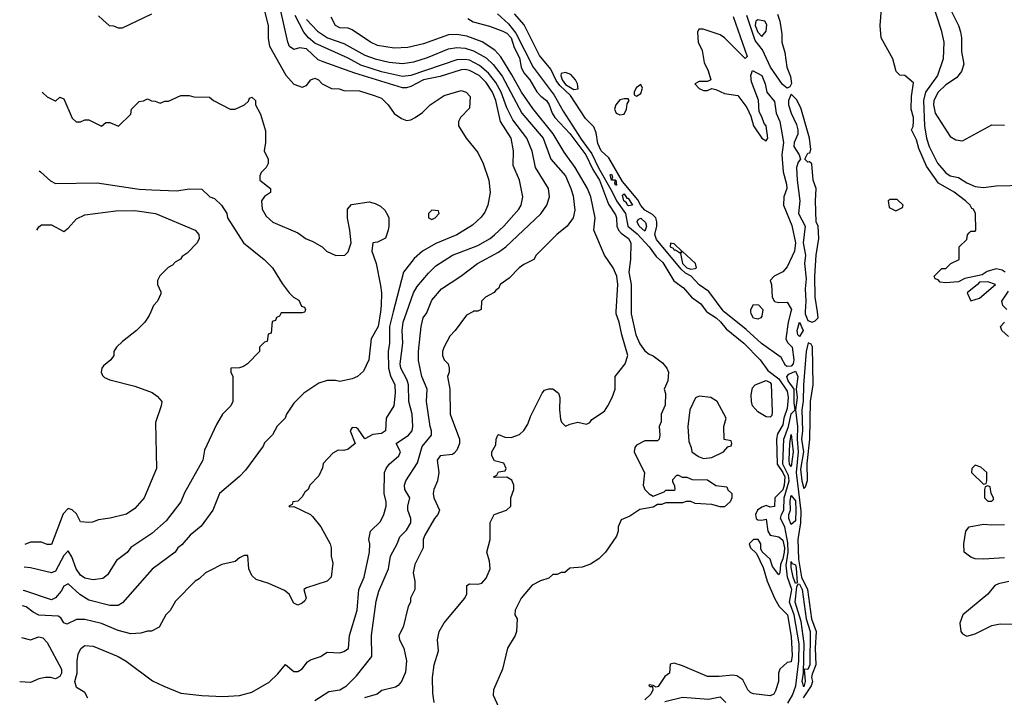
# Model space of a CAD drawing. Header units: inches. Extents: x 2348341 to 2479810, y 460419 to 613669.
# Tile 316 of 656: x 2350479 to 2355189, y 578155 to 581397. Entities that reach past the tile are written whole.
import ezdxf

# ---------------------------------------------------------------- set-up
doc = ezdxf.new("R2010")
doc.units = ezdxf.units.IN
doc.header["$MEASUREMENT"] = 0
doc.layers.add('C3557', color=7, linetype='Continuous')
doc.layers.add('C3558', color=7, linetype='Continuous')

msp = doc.modelspace()

# ---------------------------------------------------------------- linework, layer by layer
at = {"layer": 'C3557', "color": 2}
for points, elevation in [([(2352265.6, 580000), (2352247.4, 579930), (2352247.8, 579850), (2352241.6, 579810), (2352243.6, 579730), (2352252.7, 579692.7), (2352273.3, 579650), (2352275.1, 579610), (2352269.3, 579550), (2352232.7, 579490), (2352229.2, 579430), (2352210, 579418), (2352167.5, 579412.5), (2352130, 579392), (2352098.4, 579438.4), (2352090, 579444), (2352070, 579446), (2352059.3, 579430), (2352084, 579370), (2352050, 579342.8), (2352030, 579336), (2352002, 579338), (2351976.4, 579323.6), (2351930, 579274), (2351927.3, 579252.7), (2351910, 579214), (2351866, 579170), (2351858, 579150), (2351843.1, 579136.9), (2351830, 579114), (2351810, 579094), (2351786, 579090), (2351782, 579078), (2351766, 579070), (2351770, 579066), (2351790, 579068), (2351870, 579029), (2351880.2, 579020.2), (2351919, 578970), (2351964, 578890), (2351968.7, 578870), (2351968.7, 578830), (2351977.2, 578797.2), (2351968.7, 578730), (2351949.1, 578710.9), (2351850, 578678), (2351838, 578670), (2351848.7, 578630), (2351843.1, 578616.9), (2351830, 578604.7), (2351810, 578596), (2351790, 578604.7), (2351768, 578648), (2351745.8, 578665.8), (2351670, 578698.8), (2351610, 578718), (2351590, 578738), (2351574.8, 578770), (2351570, 578834), (2351552.7, 578832.7), (2351530, 578822), (2351510, 578804.7), (2351446, 578790), (2351390, 578762), (2351368, 578750), (2351338, 578722), (2351318, 578710), (2351224.7, 578615.3), (2351198, 578570), (2351178, 578550), (2351146, 578490), (2351108.4, 578471.6), (2351090, 578471.3), (2351058, 578462), (2351010, 578458.8), (2350950, 578474), (2350870, 578507.7), (2350790, 578527.3), (2350750, 578526.8), (2350704.7, 578504.7), (2350690, 578511.3), (2350674.9, 578534.9), (2350663, 578543), (2350570, 578548.5), (2350542.7, 578562.7), (2350510, 578588), (2350492.4, 578592.1)], 94), ([(2352204.1, 580000), (2352194.3, 579930), (2352160.7, 579870), (2352149.4, 579770), (2352124.1, 579715.9), (2352095.3, 579690), (2352070, 579678.8), (2352010, 579666), (2351990, 579671), (2351950, 579671.3), (2351910, 579658), (2351838, 579610), (2351790, 579562), (2351755.3, 579510), (2351748.9, 579491.1), (2351710, 579452), (2351688.9, 579411.1), (2351650, 579372), (2351643.1, 579356.9), (2351558.6, 579241.4), (2351530, 579211.3), (2351434, 579130), (2351402, 579050), (2351346.3, 578973.7), (2351294, 578930), (2351254.8, 578885.2), (2351235.3, 578870), (2351222, 578850), (2351112.5, 578767.5), (2350970, 578606.8), (2350950, 578594.8), (2350910, 578593.4), (2350810, 578620.4), (2350766, 578646), (2350710, 578697.3), (2350690, 578686), (2350677.4, 578662.6), (2350650, 578630.6), (2350630, 578622), (2350503.9, 578663.9), (2350495.1, 578665.4)], 98), ([(2351842.7, 580000), (2351842, 579998), (2351830, 579994), (2351730, 579994), (2351722, 579978), (2351707.3, 579972.7), (2351702, 579958), (2351687.3, 579952.7), (2351682, 579898), (2351667.3, 579892.7), (2351662, 579858), (2351650, 579854), (2351626, 579830), (2351626, 579810), (2351568, 579750), (2351550, 579738), (2351530, 579732), (2351488, 579730), (2351488, 579710), (2351498, 579690), (2351498, 579570), (2351488, 579550), (2351448.7, 579510), (2351420.2, 579459.8), (2351362, 579338), (2351354, 579290), (2351267.2, 579132.8), (2351249.2, 579090), (2351180.1, 578999.9), (2351110, 578938.8), (2351010, 578871), (2350992.1, 578847.9), (2350942, 578810), (2350898.6, 578741.4), (2350876.5, 578723.5), (2350830, 578717.3), (2350790, 578725.5), (2350770, 578739.1), (2350749.1, 578769.1), (2350727.3, 578827.3), (2350710, 578856), (2350690, 578834), (2350650, 578758.8), (2350630, 578750.6), (2350530, 578774.4), (2350499.4, 578777.5)], 102), ([(2351105.5, 580000), (2351098, 579982), (2351078, 579950), (2351038, 579910), (2350970, 579858), (2350942, 579830), (2350928.7, 579810), (2350928.7, 579790), (2350915.3, 579770), (2350879.1, 579740.9), (2350872, 579730), (2350869, 579710), (2350874.2, 579694.2), (2350884.4, 579684.4), (2350910, 579673.6), (2351030, 579644), (2351112.9, 579612.9), (2351136.5, 579596.5), (2351158, 579570), (2351155.3, 579550), (2351129, 579470), (2351133.2, 579250), (2351074, 579110), (2351030, 579058), (2350989.1, 579030.9), (2350911.6, 579011.6), (2350856.4, 579003.6), (2350827.3, 578992.7), (2350810, 578992), (2350770, 578994), (2350750, 579032), (2350730, 579052), (2350710, 579058), (2350687.2, 579032.8), (2350630, 578886), (2350610, 578886), (2350583.1, 578896.9), (2350530, 578898), (2350503.6, 578886.8)], 106), ([(2350804.5, 578150), (2350790, 578178), (2350750, 578202), (2350742.7, 578230), (2350753.3, 578270), (2350753, 578330), (2350758.9, 578361.1), (2350771.3, 578388.7), (2350790, 578403), (2350830, 578399.1), (2350950, 578350.7), (2350987.9, 578327.9), (2351114.4, 578234.4), (2351167.5, 578207.5), (2351250, 578174.8), (2351350, 578162.8), (2351450, 578158.8), (2351530, 578164), (2351590, 578178.8), (2351672.5, 578227.5), (2351712.9, 578267.1), (2351750, 578312), (2351790, 578278), (2351810, 578278.8), (2351830, 578291), (2351855.1, 578324.9), (2351870, 578334.8), (2351918, 578350), (2351950, 578370.8), (2352010, 578367.3), (2352030, 578374), (2352051.6, 578388.4), (2352056, 578450), (2352092.5, 578572.5), (2352100.9, 578670), (2352126, 578730), (2352152.3, 578850), (2352153.2, 578890), (2352149, 578910), (2352157.2, 578950), (2352204.2, 578995.8), (2352220.7, 579030), (2352231.8, 579070), (2352231.8, 579090), (2352222, 579130), (2352224.5, 579230), (2352232, 579250), (2352247, 579270), (2352292.7, 579310), (2352298, 579322), (2352300.9, 579330), (2352279.3, 579370), (2352338.4, 579410), (2352355.6, 579430), (2352359.6, 579450), (2352355.6, 579510), (2352340.5, 579570), (2352338.7, 579650), (2352332.1, 579672.1), (2352302, 579730), (2352298.9, 579750), (2352311.5, 579850), (2352308, 579910), (2352313, 579950), (2352330.6, 580000)], 90), ([(2351890, 578138.8), (2351958, 578182), (2352010, 578191), (2352042, 578210), (2352090, 578258), (2352162.7, 578350), (2352162, 578450), (2352184.4, 578615.6), (2352196.6, 578663.4), (2352243.7, 578770), (2352252, 578830), (2352284.5, 578890), (2352296.6, 578923.4), (2352330, 578954.8), (2352349.3, 578990), (2352349.3, 579010), (2352335.1, 579050), (2352335.1, 579070), (2352345.2, 579110), (2352321.2, 579150), (2352319.3, 579170), (2352326, 579190), (2352382.4, 579277.6), (2352404.4, 579355.6), (2352449, 579410), (2352449.2, 579430), (2352442.7, 579450), (2352425.1, 579570), (2352427.6, 579630), (2352402.9, 579690), (2352387.2, 579767.2), (2352387.3, 579810), (2352399.5, 579930), (2352409.4, 579970), (2352425.8, 579994.2), (2352428.1, 580000)], 86), ([(2352646.3, 580000), (2352616.4, 579983.6), (2352562, 579910), (2352536.5, 579883.5), (2352508.4, 579828.4), (2352502, 579810), (2352502, 579790), (2352509.4, 579769.4), (2352528.7, 579750), (2352534, 579730), (2352534, 579710), (2352525.2, 579690), (2352536, 579630), (2352538, 579510), (2352582.7, 579390), (2352582.7, 579370), (2352570, 579338), (2352557.2, 579322.8), (2352550, 579317.3), (2352490, 579310.7), (2352476, 579290), (2352484.5, 579230), (2352477, 579190), (2352460.7, 579150), (2352457.6, 579130), (2352459.6, 579110), (2352486.6, 579050), (2352479.3, 579030), (2352462.7, 579010), (2352417.2, 578930), (2352409.2, 578910), (2352409, 578870), (2352369.2, 578790), (2352361.2, 578750), (2352369.2, 578710), (2352369, 578670), (2352349, 578630), (2352348.7, 578610), (2352337.2, 578590), (2352312.7, 578490), (2352293.2, 578450), (2352296, 578430), (2352317, 578390), (2352329.4, 578329.4), (2352324.1, 578275.9), (2352305.2, 578230), (2352290, 578211), (2352276.6, 578203.4), (2352211.9, 578188.1), (2352188.7, 578170), (2352128.2, 578151.8)], 82), ([(2352462, 578130), (2352454.6, 578174.6), (2352454, 578250), (2352462, 578310), (2352483.1, 578376.9), (2352477.2, 578430), (2352486, 578470), (2352510, 578511.3), (2352608, 578630), (2352618, 578650), (2352618, 578690), (2352630, 578698), (2352670, 578696), (2352690, 578701), (2352710, 578724.7), (2352729.2, 578770), (2352726, 578806), (2352713.2, 578850), (2352729, 578910), (2352728.9, 578991.1), (2352748, 579030), (2352808, 579050), (2352828, 579070), (2352828.7, 579110), (2352842, 579150), (2352842, 579170), (2352834, 579194), (2352810, 579208), (2352750, 579206), (2352746, 579210), (2352762, 579218), (2352770, 579234), (2352802, 579238), (2352806, 579250), (2352794.6, 579274.6), (2352750, 579286), (2352738, 579310), (2352738, 579330), (2352756.4, 579363.6), (2352758, 579390), (2352766, 579410), (2352770, 579412), (2352799.6, 579399.6), (2352830, 579398), (2352870, 579412), (2352890, 579432), (2352910, 579462), (2352922, 579498), (2352979, 579610), (2352990, 579624.7), (2353010, 579631), (2353030, 579631.3), (2353056, 579610), (2353062.8, 579590), (2353060.7, 579530), (2353066.4, 579486.4), (2353071.1, 579471.1), (2353090, 579452), (2353110, 579462), (2353149.1, 579470.9), (2353190, 579462), (2353206, 579470), (2353215.3, 579484.7), (2353275.9, 579524.1), (2353293.2, 579550), (2353314, 579590), (2353328, 579630), (2353328, 579690), (2353375.3, 579750), (2353389, 579790), (2353359.5, 579890), (2353347, 579950), (2353332.3, 579990), (2353332.8, 580000)], 78), ([(2353403.6, 580000), (2353403.5, 579990), (2353426.6, 579890), (2353445.7, 579845.7), (2353470, 579812), (2353490, 579797), (2353510, 579789.3), (2353554.8, 579754.8), (2353575.3, 579730), (2353582, 579710), (2353579, 579670), (2353562, 579630), (2353568.4, 579608.4), (2353567.3, 579552.7), (2353548, 579510), (2353547.3, 579472.7), (2353538, 579450), (2353542, 579410), (2353538, 579390), (2353530, 579382), (2353470, 579382), (2353430, 579362), (2353422, 579350), (2353418, 579330), (2353468.4, 579228.4), (2353462, 579170), (2353469.1, 579149.1), (2353490, 579128), (2353510, 579118), (2353562, 579138), (2353570, 579146), (2353610, 579146), (2353614, 579150), (2353612.7, 579167.3), (2353603.6, 579183.6), (2353603.6, 579196.4), (2353622, 579218), (2353630, 579218), (2353648.4, 579208.4), (2353670, 579208), (2353696.4, 579196.4), (2353770, 579195.3), (2353810, 579168), (2353862, 579162), (2353867.3, 579147.3), (2353886, 579130), (2353886, 579110), (2353878, 579090), (2353850, 579066), (2353830, 579066), (2353790, 579078), (2353710, 579082), (2353690, 579092), (2353668, 579092), (2353650, 579084.7), (2353570, 579084.7), (2353550, 579078), (2353530, 579078), (2353510, 579064.7), (2353446.3, 579053.7), (2353398, 579022), (2353356.4, 579003.6), (2353342, 578970), (2353342, 578950), (2353333.6, 578926.4), (2353282, 578850), (2353250, 578818), (2353210, 578791.3), (2353170, 578778), (2353110, 578772), (2353087.3, 578752.7), (2353070, 578752), (2353050, 578742), (2353030, 578742), (2353010, 578724.7), (2352970, 578712), (2352930, 578692), (2352878, 578630), (2352848.4, 578571.6), (2352848, 578550), (2352858, 578530), (2352855.3, 578470), (2352848.7, 578450), (2352812.7, 578390), (2352789, 578289), (2352746, 578190), (2352744.5, 578164.5), (2352769.3, 578110)], 74), ([(2353766.2, 580000), (2353811.2, 579971.2), (2353832.3, 579952.3), (2353858.3, 579918.3), (2353942.7, 579850), (2354021, 579770), (2354058.6, 579718.6), (2354110, 579678.4), (2354150, 579620.5), (2354155.8, 579590), (2354150, 579536.3), (2354134.4, 579490), (2354130, 579458.8), (2354103.6, 579416.4), (2354099.6, 579390), (2354102.5, 579270), (2354130, 579230.7), (2354138.7, 579210), (2354136.9, 579170), (2354130, 579146.9), (2354091.8, 579110), (2354090, 579067.3), (2354070, 579064.7), (2354050, 579072), (2354030, 579064.7), (2354009.2, 579050), (2353999, 579030), (2354002, 579010), (2354010, 579004), (2354030, 579002), (2354050, 579008), (2354057.6, 578950), (2354069.2, 578930), (2354110, 578922), (2354130, 578906.3), (2354137.7, 578870), (2354136.9, 578850), (2354130, 578817.6), (2354118, 578790), (2354116, 578750), (2354110, 578741), (2354080.7, 578780.7), (2354070, 578816), (2354030.9, 578850.9), (2354024.7, 578864.7), (2354024.7, 578890), (2354012, 578910), (2353989.3, 578910.7), (2353969.2, 578890), (2353975.3, 578870), (2354003.1, 578843.1), (2354036.4, 578776.4), (2354055.3, 578710), (2354089.2, 578630), (2354112.7, 578590), (2354152, 578550), (2354170, 578446), (2354175.1, 578355.1), (2354170, 578324.7), (2354150, 578322), (2354115.3, 578290), (2354108.7, 578270), (2354108.7, 578230), (2354094.6, 578185.4), (2354086, 578170), (2354070, 578162), (2353990, 578171.3), (2353976.9, 578176.9), (2353962, 578190), (2353938, 578238), (2353910, 578258), (2353890, 578261), (2353825.6, 578254.4), (2353770, 578254.8), (2353650, 578306), (2353610, 578318), (2353590, 578314), (2353588, 578270), (2353566, 578254), (2353532.9, 578207.1), (2353523.6, 578203.6), (2353510, 578212), (2353490, 578214), (2353488.9, 578211.1), (2353494, 578206), (2353506, 578206), (2353508, 578190), (2353498, 578170), (2353470, 578142)], 70), ([(2354168.3, 580000), (2354155.4, 579950), (2354144, 579870), (2354152.9, 579852.9), (2354174.2, 579830), (2354183.2, 579770), (2354178.6, 579750), (2354170, 579739.2), (2354150, 579737.2), (2354142.4, 579742.4), (2354121.3, 579781.3), (2354027.2, 579847.2), (2353954.3, 579914.3), (2353849.9, 580000)], 70), ([(2354033.3, 580000), (2354030, 579978), (2354024.7, 579970), (2354010, 579964.5), (2353990, 579969.6), (2353978, 579990), (2353977, 580000)], 70), ([(2354237.4, 580000), (2354236.9, 579990), (2354250, 579958.7), (2354270, 579949.3), (2354284.4, 579955.6), (2354299.5, 579970), (2354295, 580000)], 70), ([(2355210, 579882), (2355178, 579910), (2355171.3, 579930), (2355191, 579950)], 70), ([(2354154, 578126), (2354175.3, 578164.7), (2354192.8, 578210), (2354206.9, 578330), (2354208.1, 578410), (2354184.4, 578550), (2354161.6, 578610), (2354173.1, 578670), (2354152.7, 578730), (2354146.4, 578786.4), (2354155.2, 578850), (2354153.9, 578894), (2354139.1, 578970), (2354118.7, 579010), (2354122.8, 579030), (2354135.2, 579050), (2354136.4, 579110), (2354159.9, 579190), (2354156.7, 579216.7), (2354130.5, 579270), (2354134.7, 579390), (2354156.3, 579450), (2354170, 579510.7), (2354189.4, 579530.6), (2354183.6, 579563.6), (2354184.2, 579630), (2354155.6, 579670), (2354148.7, 579690), (2354158.9, 579701.1), (2354190, 579715.2), (2354201.1, 579690), (2354193.4, 579630), (2354198, 579590), (2354190.2, 579530), (2354200.4, 579450), (2354197.8, 579390), (2354203.6, 579330), (2354193.4, 579230), (2354215.2, 579044.8), (2354214.7, 578990), (2354202.2, 578910), (2354204.6, 578815.4), (2354219.3, 578730), (2354247.2, 578670), (2354267.7, 578530), (2354288.7, 578470), (2354285.1, 578390), (2354287.8, 578310), (2354270, 578265.2), (2354267.3, 578250), (2354271.8, 578230), (2354265, 578210), (2354227.5, 578152.5)], 66), ([(2355190, 578822), (2355090, 578816), (2355050, 578818), (2355030, 578824.7), (2354998, 578850), (2354996, 578890), (2355004.7, 578950), (2355022, 578970), (2355090, 578983.7), (2355130, 578979.5), (2355190, 578982)], 70), ([(2355210.9, 578709.1), (2355161.4, 578698.6), (2355144.7, 578690), (2355110, 578648.7), (2354991, 578550), (2354976, 578510), (2354981, 578470), (2354990, 578458), (2355010, 578446.8), (2355050, 578458.8), (2355130, 578498.8), (2355170, 578506), (2355250, 578504.7)], 70), ([(2350530, 578430.4), (2350570, 578444.4), (2350590, 578439.3), (2350610, 578416.3), (2350679.3, 578290), (2350678, 578270), (2350670, 578254), (2350650, 578242.7), (2350626, 578250), (2350602, 578250), (2350570, 578242.9), (2350530, 578226), (2350478.6, 578228.8)], 90), ([(2350486.6, 578441.7), (2350530, 578430.4)], 90), ([(2353565.4, 578134.6), (2353650, 578155.1), (2353774.4, 578145.6), (2353830, 578157.2), (2353857.2, 578130)], 70)]:
    msp.add_lwpolyline(points, dxfattribs=dict(at, elevation=elevation))
for points, elevation in [([(2354210, 579882), (2354200.9, 579890), (2354198.4, 579910), (2354210, 579950.7), (2354227.3, 579910)], 66), ([(2354251.8, 579851.8), (2354242, 579810), (2354228.6, 579650), (2354227.7, 579572.3), (2354220.5, 579530), (2354224.1, 579430), (2354218.8, 579390), (2354228.1, 579330), (2354214.1, 579245.9), (2354220.6, 579190), (2354230, 579154), (2354238.3, 579161.7), (2354247.1, 579192.9), (2354246.7, 579273.3), (2354258.2, 579390), (2354262.7, 579570), (2354274.8, 579650), (2354271.5, 579831.5), (2354265.2, 579845.2)], 70), ([(2354070, 579495.3), (2354050, 579497.2), (2354010, 579520.9), (2353984.5, 579550), (2353979.3, 579570), (2353978, 579602), (2353984.7, 579635.3), (2353998, 579650), (2354050, 579671), (2354070, 579662), (2354073.4, 579653.4), (2354079.1, 579520.9), (2354076.8, 579503.2)], 70), ([(2353730, 579595.3), (2353711.6, 579588.4), (2353684.7, 579530), (2353676, 579450), (2353679.6, 579379.6), (2353692, 579350), (2353694, 579330), (2353726.4, 579306.4), (2353750, 579298), (2353790, 579302), (2353846, 579330), (2353867.3, 579352.7), (2353882, 579358), (2353886, 579370), (2353882, 579382), (2353848.4, 579388.4), (2353848, 579450), (2353858, 579490), (2353815.3, 579570), (2353786, 579590)], 74), ([(2354170, 579259.5), (2354162.4, 579270), (2354160.5, 579290), (2354163.5, 579370), (2354170, 579412.4), (2354178.6, 579330)], 62), ([(2355050, 579266), (2355034, 579250), (2355032, 579230), (2355090, 579174), (2355102, 579178), (2355106, 579190), (2355106, 579230), (2355076.4, 579256.4)], 70), ([(2355110, 579166), (2355098, 579162), (2355094, 579150), (2355094, 579110), (2355110, 579094), (2355130, 579094), (2355138, 579102), (2355138, 579110), (2355126, 579130), (2355122, 579162)], 70), ([(2354170, 578982), (2354159.1, 579010), (2354159.2, 579030), (2354166.2, 579050), (2354165.5, 579094.5), (2354170, 579120.7), (2354190, 579094.8), (2354192.3, 579050), (2354190, 578999)], 62), ([(2354190, 578699.5), (2354178.8, 578730), (2354170, 578775.3), (2354170, 578804.7), (2354174.9, 578794.9), (2354190, 578788), (2354192.9, 578772.9), (2354197.6, 578702.4)], 62), ([(2354250, 578287.6), (2354231.1, 578288.9), (2354237.1, 578230), (2354230, 578204.2), (2354222.5, 578230), (2354229.2, 578270.8), (2354232.1, 578412.1), (2354217.5, 578517.5), (2354188.5, 578610), (2354196.9, 578683.1), (2354202.4, 578697.6), (2354210, 578696), (2354221.7, 578670), (2354241, 578530), (2354260.1, 578470), (2354258.8, 578310)], 62)]:
    msp.add_lwpolyline(points, close=True, dxfattribs=dict(at, elevation=elevation))
at = {"layer": 'C3558', "color": 2}
for points, elevation in [([(2351630, 581514), (2351667, 581370), (2351667.2, 581307.2), (2351674.5, 581270), (2351752, 581132), (2351790, 581089), (2351830, 581074), (2351850, 581082), (2351872, 581110), (2351890, 581117.2), (2351908, 581110), (2351926, 581090), (2351970, 581068), (2352007.3, 581067.3), (2352030, 581058), (2352103.6, 581056.4), (2352174.6, 581034.6), (2352210, 581022), (2352242, 580990), (2352270, 580948), (2352304.7, 580924.7), (2352330, 580915.3), (2352350, 580918), (2352370.9, 580929.1), (2352406.4, 580953.6), (2352442, 580990), (2352510, 581034), (2352590, 581059), (2352615.3, 581050), (2352633.2, 581030), (2352630, 580974), (2352588, 580930), (2352578, 580910), (2352578, 580890), (2352615.3, 580830), (2352670, 580762), (2352696, 580710), (2352723.7, 580630), (2352729.4, 580570.6), (2352719, 580510), (2352703.7, 580476.3), (2352687, 580453), (2352645.8, 580414.2), (2352570, 580368.2), (2352470, 580326), (2352405.2, 580290), (2352365.8, 580254.2), (2352315.1, 580190), (2352265.6, 580000)], 94), ([(2355194, 580190), (2355178.8, 580198.8), (2355150, 580204.9), (2355107.8, 580192.2), (2355083.7, 580176.3), (2355001.2, 580158.8), (2354970, 580142.8), (2354910, 580138), (2354882, 580142), (2354872.7, 580152.7), (2354858, 580158), (2354854, 580170), (2354890, 580206), (2354910, 580206), (2354934, 580230), (2354974, 580250), (2354974, 580310), (2355010, 580346), (2355012.7, 580367.3), (2355022, 580378), (2355030, 580386), (2355050, 580386), (2355054, 580390), (2355052, 580470), (2355042, 580490), (2355034, 580494), (2355026, 580510), (2355004, 580530), (2354950, 580572), (2354874.7, 580614.7), (2354816.7, 580696.7), (2354780.6, 580780.6), (2354770, 580822), (2354744.7, 580870), (2354753, 580887), (2354755.5, 580910), (2354754.9, 580930), (2354744, 580970), (2354745.5, 581030), (2354755.3, 581095.3), (2354714, 581130), (2354690, 581132), (2354672, 581150), (2354656, 581210), (2354601, 581310), (2354594.8, 581370), (2354606, 581510)], 70), ([(2354840.4, 581490), (2354887.2, 581347.2), (2354900.4, 581290), (2354896.4, 581210), (2354870.3, 581130), (2354812.9, 581050), (2354802.4, 581010), (2354807.1, 580890), (2354816.9, 580830), (2354830, 580790.8), (2354870, 580710.7), (2354910, 580664), (2354930, 580650.8), (2354970, 580642.8), (2355010, 580616), (2355050, 580598.8), (2355090, 580594.8), (2355150, 580602.8), (2355285.4, 580605.4)], 74), ([(2350856.4, 581416.4), (2350876.4, 581396.4), (2350906, 581370), (2350927.3, 581367.3), (2350950, 581358), (2350970, 581358), (2351110, 581426)], 94), ([(2352330.6, 580000), (2352362.4, 580090), (2352380.1, 580119.9), (2352434.9, 580185.1), (2352470, 580219.1), (2352550, 580270.6), (2352670, 580317.1), (2352729.2, 580350), (2352750, 580368), (2352795.1, 580410), (2352866, 580490), (2352878, 580510), (2352886.6, 580550), (2352870, 580628.7), (2352840.1, 580700.1), (2352840.7, 580770), (2352829.4, 580830), (2352779.7, 580910), (2352756.4, 581010), (2352741.5, 581050), (2352710, 581097.4), (2352676.3, 581130), (2352630, 581153.5), (2352610, 581158.5), (2352590, 581157.3), (2352490, 581124.8), (2352410, 581109.7), (2352350, 581078.5), (2352330, 581072.1), (2352310, 581072.1), (2352081.3, 581141.3), (2351930, 581195.1), (2351905.9, 581205.9), (2351850, 581257.4), (2351817.3, 581262.7), (2351790, 581254), (2351770, 581269.2), (2351760.9, 581290), (2351726.3, 581446.3)], 90), ([(2352764.8, 581424.8), (2352817.3, 581377.3), (2352853.1, 581333.1), (2352935.8, 581170), (2353036.1, 581036.1), (2353079, 580959.1), (2353165.5, 580825.5), (2353216.2, 580756.2), (2353248.1, 580688.1), (2353313.7, 580573.7), (2353333.8, 580530), (2353377.2, 580470), (2353388.6, 580410), (2353432.3, 580372.3), (2353490, 580309.8), (2353523.6, 580263.6), (2353556.1, 580236.1), (2353608.1, 580148.1), (2353654.2, 580114.2), (2353693.3, 580070), (2353737, 580037), (2353762.4, 580002.4), (2353766.2, 580000)], 70), ([(2353849.9, 580000), (2353844.5, 580004.5), (2353776.1, 580096.1), (2353729, 580129), (2353691.4, 580170), (2353664.5, 580184.5), (2353642.8, 580202.8), (2353525.4, 580345.4), (2353516.8, 580370), (2353526.5, 580410), (2353527.2, 580430), (2353521.6, 580450), (2353505.7, 580465.7), (2353470, 580486.5), (2353450, 580508.8), (2353435.8, 580535.7), (2353363, 580623), (2353296.9, 580736.9), (2353261, 580770), (2353244.2, 580804.2), (2353236.7, 580856.7), (2353224.8, 580884.8), (2353185.1, 580925.1), (2353114.6, 581034.6), (2353062.5, 581082.5), (2353045.7, 581105.7), (2353020.6, 581160.6), (2352966.2, 581226.2), (2352892.3, 581372.3), (2352845.5, 581425.5)], 70), ([(2354103.7, 581423.7), (2354116, 581390), (2354125.2, 581330), (2354125.2, 581290), (2354140.1, 581240.1), (2354149.5, 581170.5), (2354166.3, 581126.3), (2354171.9, 581091.9), (2354164.1, 581075.9), (2354150, 581070.5), (2354127.9, 581087.9), (2354071.3, 581170), (2354032.4, 581252.4), (2353997.1, 581297.1), (2353956.9, 581416.9)], 70), ([(2354930.7, 581450), (2354970.8, 581370), (2354979.9, 581339.9), (2354984.9, 581310), (2354984.5, 581244.5), (2354995.3, 581184.7), (2354984.7, 581150), (2354961.4, 581118.6), (2354910, 581085.6), (2354872.4, 581050), (2354853, 581010), (2354850.6, 580990.6), (2354859.1, 580950), (2354930, 580838), (2354958, 580822), (2354990, 580818), (2355130, 580894), (2355190, 580892)], 78), ([(2352428.1, 580000), (2352450, 580056), (2352497.2, 580110), (2352589.6, 580170.4), (2352669.2, 580230), (2352770, 580284.9), (2352805.2, 580310), (2352971.5, 580468.5), (2353001.2, 580510), (2353013.2, 580550), (2353009, 580590), (2352946, 580690), (2352930, 580768), (2352905.1, 580830), (2352837.6, 580917.6), (2352810, 580976), (2352782.8, 581050), (2352756.8, 581096.8), (2352721.7, 581141.7), (2352678.8, 581178.8), (2352630, 581203.1), (2352610, 581206.9), (2352570, 581205.1), (2352350, 581129.7), (2352310, 581125.4), (2352210, 581148.6), (2352110, 581180.4), (2352050, 581212.8), (2351890, 581285.4), (2351859.7, 581310), (2351838.5, 581338.5), (2351797, 581417)], 86), ([(2351850, 581398.4), (2351903, 581343), (2351952, 581310), (2352030, 581283.1), (2352130, 581228.3), (2352179, 581210), (2352246.2, 581193.8), (2352310, 581188), (2352364.4, 581195.6), (2352430, 581216.3), (2352530, 581258.7), (2352570, 581265.1), (2352610, 581261.1), (2352650, 581248.4), (2352710, 581215.4), (2352743.3, 581183.3), (2352786.7, 581126.7), (2352880.5, 580950), (2352983, 580830), (2353019.6, 580730), (2353089.7, 580649.7), (2353115.6, 580590), (2353126, 580554), (2353134.2, 580485.8), (2353126, 580450), (2353097.2, 580410), (2353049, 580370), (2352950, 580271.3), (2352938, 580250), (2352890, 580226), (2352868.7, 580210), (2352820.2, 580159.8), (2352778, 580130), (2352768.7, 580111.3), (2352756.4, 580103.6), (2352748.7, 580091.3), (2352708, 580070), (2352688, 580050), (2352686, 580010), (2352670, 580002), (2352650, 580002), (2352646.3, 580000)], 82), ([(2353332.8, 580000), (2353339.7, 580130), (2353335.4, 580170), (2353317.6, 580210), (2353276.2, 580270), (2353225.6, 580390), (2353231.6, 580450), (2353211.5, 580550), (2353195.6, 580590), (2353136.3, 580690), (2353083.3, 580763.3), (2353031.6, 580851.6), (2352933, 580973), (2352878.9, 581050), (2352834, 581134), (2352779.8, 581219.8), (2352752.2, 581252.3), (2352691, 581291), (2352618.2, 581318.2), (2352570, 581326.9), (2352530, 581325.1), (2352410, 581281.6), (2352335.1, 581264.9), (2352270, 581261.3), (2352190, 581274), (2352157.2, 581290), (2352070, 581349.2), (2352050, 581357.2), (2352010, 581359), (2351990, 581369), (2351969, 581410)], 78), ([(2352623.2, 581403.2), (2352647.7, 581387.7), (2352727, 581367), (2352790, 581342.9), (2352810, 581332.8), (2352829.6, 581310), (2352843.8, 581263.8), (2352870, 581215.3), (2352877.6, 581170), (2352890, 581142.7), (2352919.3, 581110), (2352952.7, 581052.7), (2352971.4, 581031.4), (2352999.3, 581010), (2353011.8, 580990), (2353025.6, 580950), (2353039.6, 580930), (2353110, 580853.3), (2353186.6, 580750), (2353220, 580680), (2353252.2, 580630), (2353295.3, 580515.3), (2353330, 580464), (2353334.7, 580450), (2353335.1, 580410), (2353342.9, 580390), (2353355.6, 580375.6), (2353392, 580350), (2353402.7, 580330), (2353401.2, 580250), (2353392.7, 580190), (2353403.7, 580130), (2353403.6, 580000)], 74), ([(2353892.5, 581412.5), (2353959, 581221), (2353950, 581212), (2353850, 581311.3), (2353830, 581324.7), (2353748, 581352), (2353727.3, 581352.7), (2353722, 581338), (2353724, 581290), (2353744, 581250), (2353752.9, 581192.9), (2353772.9, 581152.9), (2353786, 581110), (2353770, 581102), (2353730, 581102), (2353708.7, 581090), (2353730, 581068), (2353750, 581058), (2353770, 581058), (2353790, 581068.7), (2353810, 581064), (2353850, 581044), (2353914.6, 581034.6), (2353958, 580978), (2353976.4, 580936.4), (2353988.7, 580890), (2354028.7, 580830), (2354050, 580818), (2354058, 580830), (2354050.7, 580890), (2354040.7, 580900.7), (2354030, 580932), (2354016, 580956), (2354012.8, 581012.8), (2353980.5, 581100.5), (2353977.3, 581130), (2353985.4, 581154.6), (2354030, 581129.6), (2354045.7, 581090), (2354053.1, 581050), (2354090, 581006), (2354097.8, 580950), (2354115.5, 580910), (2354132.8, 580810), (2354125.2, 580750), (2354130.8, 580670), (2354147.1, 580610), (2354148.4, 580590), (2354135.3, 580550), (2354132.9, 580510), (2354172.8, 580412.8), (2354189.8, 580329.8), (2354186.4, 580290), (2354150, 580214.8), (2354130, 580191), (2354088, 580170), (2354068.7, 580150), (2354075.3, 580130), (2354079, 580070), (2354089.2, 580049.2), (2354110, 580044), (2354150, 580046), (2354170.8, 580010), (2354168.3, 580000)], 70), ([(2350585.8, 581050.1), (2350590, 581048), (2350610, 581028), (2350648.4, 581008.4), (2350651.6, 581008.4), (2350670, 581026), (2350690, 581018), (2350730, 580926), (2350748.4, 580908.4), (2350770, 580908), (2350790, 580918), (2350810, 580918), (2350870, 580888), (2350890, 580906), (2350910, 580906), (2350951.6, 580888.4), (2351010, 580946), (2351014, 580970), (2351050, 581006), (2351071.6, 581008.4), (2351090, 581018), (2351108.4, 581008.4), (2351127.3, 581007.3), (2351150, 580998), (2351172.7, 581007.3), (2351190, 581008), (2351250, 581035.3), (2351290, 581035.3), (2351311.6, 581028.4), (2351387.3, 581027.3), (2351406, 581010), (2351486, 580970), (2351510, 580968.7), (2351554, 580990), (2351572.7, 581007.3), (2351578, 581022), (2351590, 581026), (2351606, 581010), (2351606, 580990), (2351630, 580946), (2351654.6, 580865.4), (2351655.3, 580810), (2351648, 580770), (2351668, 580730), (2351668, 580710), (2351658, 580690), (2351634.6, 580665.4), (2351628, 580650), (2351628, 580630), (2351678, 580590), (2351678, 580570), (2351649.3, 580550.7), (2351635.3, 580530), (2351639, 580490), (2351658, 580458), (2351690, 580428.7), (2351810, 580378), (2351849.1, 580349.1), (2351878, 580338), (2351926, 580310), (2351946, 580290), (2351991.6, 580268.4), (2352034, 580270), (2352050, 580286), (2352064.7, 580330), (2352058.8, 580390), (2352047.1, 580447.1), (2352046.8, 580490), (2352066.4, 580513.6), (2352150, 580525.2), (2352178.6, 580518.6), (2352205.6, 580505.6), (2352225.6, 580485.6), (2352240.2, 580460.2), (2352244, 580450), (2352244, 580410), (2352242, 580390), (2352228.4, 580351.6), (2352190, 580332), (2352168, 580330), (2352164, 580290), (2352184, 580230), (2352205.4, 580125.4), (2352209.6, 580089.6), (2352208.3, 580030), (2352204.1, 580000)], 98), ([(2354295, 580000), (2354284.4, 580070), (2354283.5, 580170), (2354289.6, 580270), (2354302.7, 580350), (2354299, 580410), (2354289.6, 580430), (2354285.6, 580530), (2354289.2, 580590), (2354275.3, 580630), (2354268.4, 580708.4), (2354258, 580718), (2354250, 580715.3), (2354235.3, 580730), (2354250, 580758), (2354259, 580761), (2354264, 580776), (2354257, 580830), (2354215.3, 580975.3), (2354195.1, 581015.1), (2354170, 581041.2), (2354156.5, 581010), (2354157.2, 580990), (2354169.5, 580949.5), (2354195.9, 580895.9), (2354202, 580870), (2354201.5, 580850), (2354184.6, 580810), (2354182, 580790), (2354208.4, 580750), (2354214, 580730), (2354203.6, 580716.4), (2354195.5, 580690), (2354198.5, 580630), (2354211.8, 580530), (2354204.6, 580470), (2354236.5, 580410), (2354226.4, 580330), (2354238.3, 580270), (2354233.8, 580230), (2354242.2, 580157.8), (2354237.3, 580110), (2354240.2, 580050), (2354237.4, 580000)], 70), ([(2350571.5, 580673.7), (2350578, 580670), (2350626.3, 580626.3), (2350650, 580614), (2350850, 580616), (2351050, 580586.6), (2351110, 580582.7), (2351230, 580579), (2351290, 580588), (2351350, 580586), (2351388, 580550), (2351410, 580542), (2351444, 580510), (2351469, 580470), (2351473.2, 580450), (2351549.5, 580329.5), (2351648.7, 580250), (2351688.7, 580210), (2351734.6, 580134.6), (2351768, 580090), (2351788.9, 580068.9), (2351814.6, 580054.6), (2351827.3, 580027.3), (2351842, 580022), (2351846, 580010), (2351842.7, 580000)], 102), ([(2350560.7, 580389.8), (2350570, 580406), (2350583.6, 580416.4), (2350630, 580415.3), (2350690, 580384), (2350710, 580399), (2350750, 580444), (2350790, 580464), (2350938, 580482), (2351030, 580483.7), (2351128, 580470), (2351318, 580390), (2351335.3, 580370), (2351338, 580350), (2351328, 580330), (2351280.4, 580279.6), (2351256.4, 580263.6), (2351248.4, 580251.6), (2351223.1, 580236.9), (2351210, 580222), (2351188.9, 580211.1), (2351148.9, 580171.1), (2351138, 580150), (2351138, 580130), (2351154.6, 580094.6), (2351154.6, 580085.4), (2351138, 580050), (2351118, 580030), (2351105.5, 580000)], 106), ([(2355202, 580010), (2355182, 580030), (2355178, 580050), (2355210, 580098)], 70), ([(2353977, 580000), (2353976, 580010), (2353990, 580034.8), (2354013.4, 580033.4), (2354034.8, 580010), (2354033.3, 580000)], 70)]:
    msp.add_lwpolyline(points, dxfattribs=dict(at, elevation=elevation))
for points, elevation in [([(2354010, 581396.8), (2354001.1, 581390), (2353998, 581370), (2354010, 581337), (2354030, 581317.1), (2354050, 581342.8), (2354052.9, 581372.9), (2354043.7, 581390)], 74), ([(2353090, 581145.1), (2353070, 581139.3), (2353067.3, 581130), (2353073.8, 581110), (2353090, 581087.8), (2353130, 581063.1), (2353150, 581066), (2353147.8, 581090), (2353138, 581110), (2353114.7, 581134.7)], 74), ([(2353450, 581088), (2353427.9, 581072.1), (2353418, 581050), (2353418, 581038), (2353430, 581032), (2353450, 581044.7), (2353459, 581070)], 74), ([(2353370, 581019), (2353350, 581013.2), (2353331, 580990), (2353324.9, 580970), (2353332, 580950), (2353350, 580942.8), (2353370, 580946), (2353381.2, 580970), (2353384.7, 580995.3), (2353395.3, 581010), (2353390, 581018)], 74), ([(2353330, 580605.1), (2353325.4, 580614.6), (2353329.3, 580629.3), (2353310, 580629.7), (2353304.4, 580655.6), (2353310, 580658), (2353315.6, 580644.4), (2353310.7, 580630.7), (2353330.2, 580630), (2353333.8, 580606.2)], 66), ([(2353393.5, 580506.5), (2353387.1, 580510), (2353381.4, 580521.4), (2353369.8, 580530), (2353362, 580558), (2353370, 580564), (2353384.1, 580544.1), (2353390, 580543.8), (2353410, 580509.2)], 66), ([(2354676.4, 580536.4), (2354643.6, 580536.4), (2354634, 580530), (2354638, 580498), (2354670, 580482), (2354702, 580498), (2354706, 580510)], 70), ([(2352450, 580486), (2352434, 580470), (2352434, 580450), (2352450, 580442), (2352466, 580450), (2352486, 580470), (2352482, 580482)], 98), ([(2353470, 580385.1), (2353442.4, 580410), (2353432.7, 580430), (2353438, 580442), (2353450, 580447.3), (2353472.4, 580427.6), (2353478, 580410)], 66), ([(2353592.7, 580327.3), (2353591, 580310), (2353604.6, 580304.6), (2353610, 580294.8), (2353616, 580296), (2353630, 580286.8), (2353638, 580282), (2353646, 580290), (2353610, 580325.2)], 74), ([(2353650, 580288.7), (2353640.7, 580279.3), (2353650.3, 580230), (2353670, 580209.4), (2353690, 580203.6), (2353710, 580206), (2353717.2, 580210), (2353712.3, 580230)], 74), ([(2355110, 580142.7), (2355070, 580142), (2355061, 580130), (2355011.3, 580090), (2355030, 580052), (2355070, 580064.7), (2355148, 580130)], 70)]:
    msp.add_lwpolyline(points, close=True, dxfattribs=dict(at, elevation=elevation))

doc.saveas('drawing.dxf')
